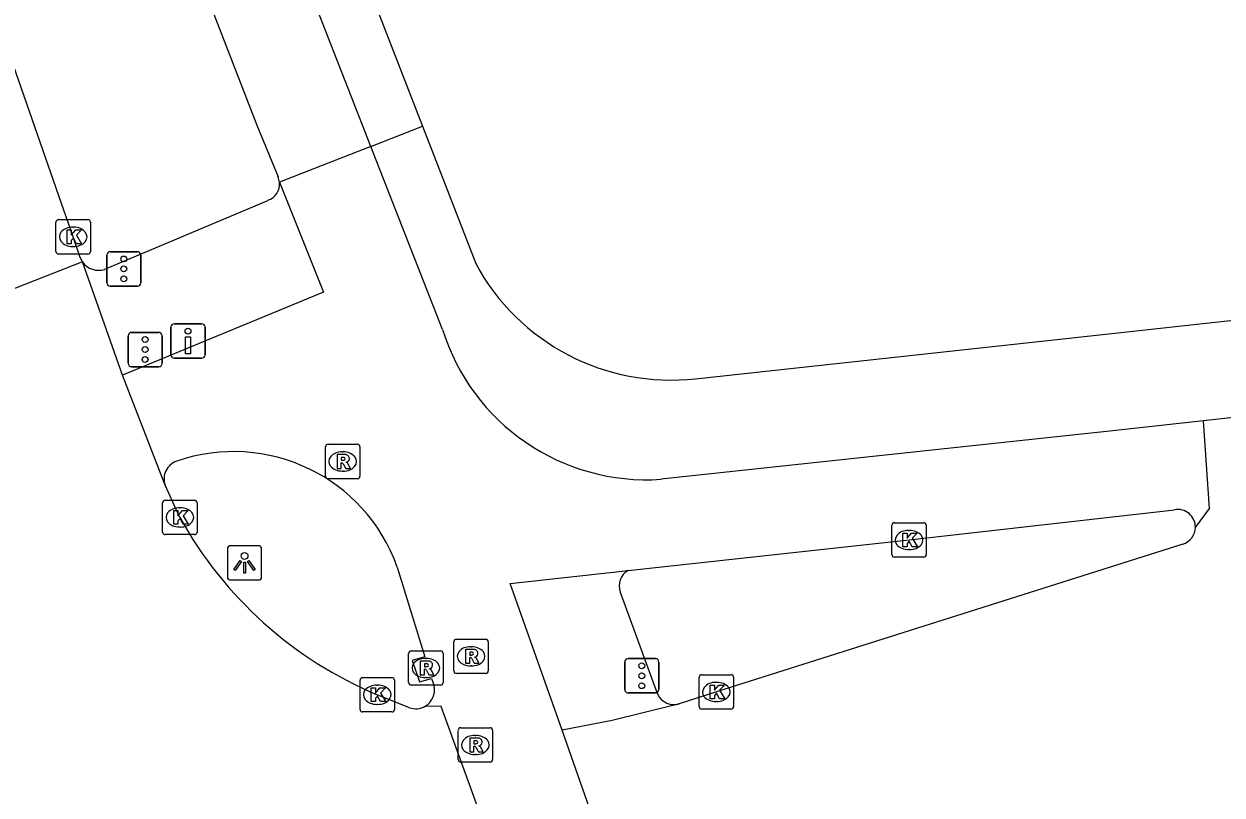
# Model space of a CAD drawing. Extents: x 159689 to 160786, y 387323 to 388339.
# Drawn here: x 159795.86 to 159830.68, y 387781.97 to 387804.4 of the extents above; entities that cross this region are included whole.
import ezdxf

# ---------------------------------------------------------------- set-up
doc = ezdxf.new("R2010")
doc.units = 0
for name, color, linetype in [('IMGEO_Drukknoppaal', 7, 'Continuous'), ('IMGEO_Fietspad_gesloten', 7, 'Continuous'), ('IMGEO_Fietspad_open', 7, 'Continuous'), ('IMGEO_Kolk', 7, 'Continuous'), ('IMGEO_Lichtpunt', 7, 'Continuous'), ('IMGEO_Rijbaan_lokaal_gesloten', 7, 'Continuous'), ('IMGEO_Rijbaan_regionaal_gesloten', 7, 'Continuous'), ('IMGEO_Rioolput', 7, 'Continuous'), ('IMGEO_Verkeersregelinstallatiepaal', 7, 'Continuous'), ('IMGEO_Voetpad_open', 7, 'Continuous')]:
    doc.layers.add(name, color=color, linetype=linetype)

msp = doc.modelspace()

# ---------------------------------------------------------------- linework, layer by layer
at = {"layer": 'IMGEO_Drukknoppaal'}
for p, q in [((159800.137, 387794.776), (159800.137, 387795.576)), ((159800.137, 387795.576), (159800.137, 387794.776)), ((159800.237, 387795.676), (159801.027, 387795.676)), ((159801.027, 387795.676), (159800.237, 387795.676)), ((159801.127, 387795.576), (159801.127, 387794.776)), ((159801.127, 387794.776), (159801.127, 387795.576)), ((159801.027, 387794.676), (159800.237, 387794.676)), ((159800.237, 387794.676), (159801.027, 387794.676))]:
    msp.add_line(p, q, dxfattribs=at)
msp.add_lwpolyline([(159800.707, 387795.301), (159800.707, 387794.801), (159800.557, 387794.801), (159800.557, 387795.301), (159800.707, 387795.301)], dxfattribs=at)
msp.add_circle((159800.632, 387795.466), 0.085, dxfattribs=at)
for centre, start, end in [((159800.237, 387795.576), 90, 180), ((159800.237, 387795.576), 90, 180), ((159801.027, 387795.576), 0, 90), ((159801.027, 387795.576), 360, 90), ((159800.237, 387794.776), 180, 270), ((159800.237, 387794.776), 180, 270), ((159801.027, 387794.776), 270, 0), ((159801.027, 387794.776), 270, 0)]:
    msp.add_arc(centre, 0.1, start, end, dxfattribs=at)
at = {"layer": 'IMGEO_Fietspad_gesloten'}
for points in [[(159805.947, 387800.838), (159803.292, 387799.799)], [(159808.029, 387795.516), (159805.947, 387800.838)], [(159803.292, 387799.799), (159804.571, 387796.6), (159798.725, 387794.181)], [(159830.149, 387792.856), (159827.515, 387792.565), (159814.382, 387791.156)], [(159813.423, 387788.504), (159821.587, 387789.391), (159829.304, 387790.272)], [(159806.714, 387788.605), (159807.519, 387785.992), (159807.149, 387785.888), (159807.359, 387785.268), (159807.71, 387785.365), (159807.784, 387785.148)], [(159811.508, 387783.859), (159809.996, 387788.123), (159813.423, 387788.504)]]:
    msp.add_lwpolyline(points, dxfattribs=at)
for centre, radius, start, end in [((159813.961, 387797.351), 6.209, 197.1878, 273.8893), ((159801.953, 387786.904), 5.056, 19.6595, 109.048), ((159800.483, 387791.168), 0.546, 109.2755, 199.9057), ((159829.394, 387789.765), 0.515, 358.9283, 100.0409), ((159807.245, 387785.032), 0.551, 300.7407, 12.184)]:
    msp.add_arc(centre, radius, start, end, dxfattribs=at)
at = {"layer": 'IMGEO_Fietspad_open'}
for points in [[(159793.605, 387824.869), (159793.755, 387824.446), (159793.907, 387824.023), (159800.714, 387806.414), (159802.631, 387801.455), (159803.248, 387799.949)], [(159805.947, 387800.838), (159802.802, 387808.877), (159798.637, 387819.672)]]:
    msp.add_lwpolyline(points, dxfattribs=at)
msp.add_arc((159802.809, 387799.739), 0.486, 7.1018, 25.5945, dxfattribs=at)
at = {"layer": 'IMGEO_Kolk'}
for p, q in [((159796.795, 387797.781), (159796.795, 387798.633)), ((159796.87, 387798.707), (159797.722, 387798.707)), ((159797.796, 387798.633), (159797.796, 387797.781)), ((159797.283, 387798.487), (159797.308, 387798.487)), ((159797.306, 387797.927), (159797.281, 387797.927)), ((159797.722, 387797.707), (159796.87, 387797.707)), ((159799.97, 387790.548), (159800.822, 387790.548)), ((159799.895, 387789.622), (159799.895, 387790.474)), ((159800.383, 387790.328), (159800.408, 387790.328)), ((159800.896, 387790.474), (159800.896, 387789.622)), ((159821.086, 387788.965), (159821.086, 387789.817)), ((159821.161, 387789.891), (159822.013, 387789.891)), ((159822.087, 387789.817), (159822.087, 387788.965)), ((159800.822, 387789.548), (159799.97, 387789.548)), ((159800.406, 387789.768), (159800.381, 387789.768)), ((159821.574, 387789.671), (159821.599, 387789.671)), ((159821.597, 387789.111), (159821.572, 387789.111)), ((159822.013, 387788.891), (159821.161, 387788.891)), ((159805.633, 387784.463), (159805.633, 387785.315)), ((159805.708, 387785.389), (159806.56, 387785.389)), ((159806.634, 387785.315), (159806.634, 387784.463)), ((159815.486, 387784.545), (159815.486, 387785.397)), ((159815.561, 387785.471), (159816.413, 387785.471)), ((159816.487, 387785.397), (159816.487, 387784.545)), ((159806.121, 387785.169), (159806.146, 387785.169)), ((159815.974, 387785.251), (159815.999, 387785.251)), ((159806.144, 387784.609), (159806.119, 387784.609)), ((159815.997, 387784.691), (159815.972, 387784.691)), ((159806.56, 387784.389), (159805.708, 387784.389)), ((159816.413, 387784.471), (159815.561, 387784.471))]:
    msp.add_line(p, q, dxfattribs=at)
for points in [[(159796.795, 387797.781), (159796.795, 387798.633)], [(159796.87, 387798.707), (159797.722, 387798.707)], [(159797.796, 387798.633), (159797.796, 387797.781)], [(159797.116, 387798.407), (159797.239, 387798.407), (159797.239, 387798.256), (159797.369, 387798.407), (159797.533, 387798.407), (159797.387, 387798.256), (159797.54, 387798.007), (159797.388, 387798.007), (159797.303, 387798.171), (159797.239, 387798.104), (159797.239, 387798.007), (159797.116, 387798.007), (159797.116, 387798.407)], [(159797.722, 387797.707), (159796.87, 387797.707)], [(159799.97, 387790.548), (159800.822, 387790.548)], [(159799.895, 387789.622), (159799.895, 387790.474)], [(159800.216, 387790.248), (159800.339, 387790.248), (159800.339, 387790.097), (159800.469, 387790.248), (159800.633, 387790.248), (159800.487, 387790.097), (159800.64, 387789.848), (159800.488, 387789.848), (159800.403, 387790.012), (159800.339, 387789.945), (159800.339, 387789.848), (159800.216, 387789.848), (159800.216, 387790.248)], [(159800.896, 387790.474), (159800.896, 387789.622)], [(159821.086, 387788.965), (159821.086, 387789.817)], [(159821.161, 387789.891), (159822.013, 387789.891)], [(159822.087, 387789.817), (159822.087, 387788.965)], [(159800.822, 387789.548), (159799.97, 387789.548)], [(159821.407, 387789.591), (159821.53, 387789.591), (159821.53, 387789.44), (159821.66, 387789.591), (159821.824, 387789.591), (159821.678, 387789.44), (159821.831, 387789.191), (159821.679, 387789.191), (159821.594, 387789.355), (159821.53, 387789.288), (159821.53, 387789.191), (159821.407, 387789.191), (159821.407, 387789.591)], [(159822.013, 387788.891), (159821.161, 387788.891)], [(159805.633, 387784.463), (159805.633, 387785.315)], [(159805.708, 387785.389), (159806.56, 387785.389)], [(159806.634, 387785.315), (159806.634, 387784.463)], [(159815.486, 387784.545), (159815.486, 387785.397)], [(159815.561, 387785.471), (159816.413, 387785.471)], [(159816.487, 387785.397), (159816.487, 387784.545)], [(159805.954, 387785.089), (159806.077, 387785.089), (159806.077, 387784.938), (159806.207, 387785.089), (159806.371, 387785.089), (159806.225, 387784.938), (159806.378, 387784.689), (159806.226, 387784.689), (159806.141, 387784.853), (159806.077, 387784.786), (159806.077, 387784.689), (159805.954, 387784.689), (159805.954, 387785.089)], [(159815.807, 387785.171), (159815.93, 387785.171), (159815.93, 387785.02), (159816.06, 387785.171), (159816.224, 387785.171), (159816.078, 387785.02), (159816.231, 387784.771), (159816.079, 387784.771), (159815.994, 387784.935), (159815.93, 387784.868), (159815.93, 387784.771), (159815.807, 387784.771), (159815.807, 387785.171)], [(159806.56, 387784.389), (159805.708, 387784.389)], [(159816.413, 387784.471), (159815.561, 387784.471)]]:
    msp.add_lwpolyline(points, dxfattribs=at)
for centre, start, end in [((159796.872, 387798.631), 91.552, 178.448), ((159796.872, 387798.631), 91.552, 178.448), ((159797.72, 387798.631), 1.552, 88.448), ((159797.72, 387798.631), 1.552, 88.448), ((159796.872, 387797.783), 181.552, 268.448), ((159796.872, 387797.783), 181.552, 268.448), ((159797.72, 387797.783), 271.552, 358.448), ((159797.72, 387797.783), 271.552, 358.448), ((159799.972, 387790.472), 91.552, 178.448), ((159799.972, 387790.472), 91.552, 178.448), ((159800.82, 387790.472), 1.552, 88.448), ((159800.82, 387790.472), 1.552, 88.448), ((159821.163, 387789.815), 91.552, 178.448), ((159821.163, 387789.815), 91.552, 178.448), ((159822.011, 387789.815), 1.552, 88.448), ((159822.011, 387789.815), 1.552, 88.448), ((159799.972, 387789.624), 181.552, 268.448), ((159799.972, 387789.624), 181.552, 268.448), ((159800.82, 387789.624), 271.552, 358.448), ((159800.82, 387789.624), 271.552, 358.448), ((159821.163, 387788.967), 181.552, 268.448), ((159821.163, 387788.967), 181.552, 268.448), ((159822.011, 387788.967), 271.552, 358.448), ((159822.011, 387788.967), 271.552, 358.448), ((159805.71, 387785.313), 91.552, 178.448), ((159805.71, 387785.313), 91.552, 178.448), ((159806.558, 387785.313), 1.552, 88.448), ((159806.558, 387785.313), 1.552, 88.448), ((159815.563, 387785.395), 91.552, 178.448), ((159815.563, 387785.395), 91.552, 178.448), ((159816.411, 387785.395), 1.552, 88.448), ((159816.411, 387785.395), 1.552, 88.448), ((159805.71, 387784.465), 181.552, 268.448), ((159805.71, 387784.465), 181.552, 268.448), ((159806.558, 387784.465), 271.552, 358.448), ((159806.558, 387784.465), 271.552, 358.448), ((159815.563, 387784.547), 181.552, 268.448), ((159815.563, 387784.547), 181.552, 268.448), ((159816.411, 387784.547), 271.552, 358.448), ((159816.411, 387784.547), 271.552, 358.448)]:
    msp.add_arc(centre, 0.0765, start, end, dxfattribs=at)
for centre, major_axis, ratio, start_param, end_param in [((159797.282, 387798.207), (-0.387, 0.002), 0.722429, 4.712389, 7.853982), ((159797.307, 387798.207), (-0.39, 0.002), 0.717154, 1.570796, 4.712389), ((159800.382, 387790.048), (-0.387, 0.002), 0.722429, 4.712389, 7.853982), ((159800.407, 387790.048), (-0.39, 0.002), 0.717154, 1.570796, 4.712389), ((159821.573, 387789.391), (-0.387, 0.002), 0.722429, 4.712389, 7.853982), ((159821.598, 387789.391), (-0.39, 0.002), 0.717154, 1.570796, 4.712389), ((159806.12, 387784.889), (-0.387, 0.002), 0.722429, 4.712389, 7.853982), ((159806.145, 387784.889), (-0.39, 0.002), 0.717154, 1.570796, 4.712389), ((159815.973, 387784.971), (-0.387, 0.002), 0.722429, 4.712389, 7.853982), ((159815.998, 387784.971), (-0.39, 0.002), 0.717154, 1.570796, 4.712389)]:
    msp.add_ellipse(centre, major_axis=major_axis, ratio=ratio, start_param=start_param, end_param=end_param, dxfattribs=at)
at = {"layer": 'IMGEO_Lichtpunt'}
for p, q in [((159801.776, 387789.129), (159801.776, 387788.322)), ((159801.776, 387789.129), (159801.776, 387788.322)), ((159802.678, 387789.224), (159801.87, 387789.224)), ((159802.678, 387789.224), (159801.87, 387789.224)), ((159802.772, 387788.322), (159802.772, 387789.129)), ((159802.772, 387788.322), (159802.772, 387789.129)), ((159801.87, 387788.228), (159802.678, 387788.228)), ((159801.87, 387788.228), (159802.678, 387788.228))]:
    msp.add_line(p, q, dxfattribs=at)
for points in [[(159802.15, 387788.793), (159802.189, 387788.765), (159802.001, 387788.503), (159801.963, 387788.53), (159802.15, 387788.793)], [(159802.362, 387788.765), (159802.4, 387788.792), (159802.587, 387788.53), (159802.548, 387788.502), (159802.362, 387788.765)], [(159802.252, 387788.745), (159802.299, 387788.745), (159802.299, 387788.423), (159802.252, 387788.423), (159802.252, 387788.745)]]:
    msp.add_lwpolyline(points, dxfattribs=at)
msp.add_circle((159802.275, 387788.927), 0.0994, dxfattribs=at)
for centre, start, end in [((159801.87, 387789.129), 90, 180), ((159801.87, 387789.129), 90, 180), ((159802.678, 387789.129), 0, 90), ((159802.678, 387789.129), 0, 90), ((159801.87, 387788.322), 180, 270), ((159801.87, 387788.322), 180, 270), ((159802.678, 387788.322), 270, 0), ((159802.678, 387788.322), 270, 360)]:
    msp.add_arc(centre, 0.0946, start, end, dxfattribs=at)
at = {"layer": 'IMGEO_Rijbaan_lokaal_gesloten'}
for points in [[(159842.198, 387794.189), (159830.149, 387792.856)], [(159829.909, 387789.755), (159830.321, 387790.308), (159830.149, 387792.856)], [(159829.543, 387789.271), (159815.987, 387784.971), (159814.902, 387784.624)], [(159814.902, 387784.624), (159814.76, 387784.588), (159812.958, 387784.139), (159811.508, 387783.859)], [(159813.691, 387777.609), (159811.508, 387783.859)]]:
    msp.add_lwpolyline(points, dxfattribs=at)
msp.add_arc((159829.393, 387789.765), 0.516, 286.8976, 358.9094, dxfattribs=at)
at = {"layer": 'IMGEO_Rijbaan_regionaal_gesloten'}
for points in [[(159797.562, 387797.476), (159797.495, 387797.603), (159797.296, 387798.207), (159796.881, 387799.401), (159791.226, 387815.627), (159791.042, 387816.154), (159788.195, 387824.336), (159787.552, 387826.223), (159786.964, 387828.094), (159784.605, 387836.005), (159784.321, 387836.958), (159781.545, 387846.283), (159778.502, 387856.503), (159773.179, 387874.176), (159769.043, 387887.992), (159764.894, 387901.83), (159763.102, 387907.798)], [(159797.562, 387797.476), (159791.393, 387795.058)], [(159798.725, 387794.181), (159797.562, 387797.476)], [(159799.97, 387790.982), (159798.725, 387794.181)], [(159800.396, 387790.048), (159799.97, 387790.982)], [(159807.069, 387784.513), (159806.134, 387784.889)], [(159810.979, 387776.296), (159807.986, 387784.547), (159807.527, 387784.558)]]:
    msp.add_lwpolyline(points, dxfattribs=at)
for centre, radius, start, end in [((159810.669, 387795.703), 11.726, 208.8328, 247.2502), ((159807.249, 387785.029), 0.547, 250.7376, 300.4854)]:
    msp.add_arc(centre, radius, start, end, dxfattribs=at)
at = {"layer": 'IMGEO_Rioolput'}
for p, q in [((159804.626, 387791.248), (159804.626, 387792.1)), ((159804.701, 387792.174), (159805.553, 387792.174)), ((159805.114, 387791.954), (159805.139, 387791.954)), ((159805.627, 387792.1), (159805.627, 387791.248)), ((159805.137, 387791.394), (159805.112, 387791.394)), ((159805.553, 387791.174), (159804.701, 387791.174)), ((159808.358, 387785.581), (159808.358, 387786.433)), ((159808.433, 387786.507), (159809.285, 387786.507)), ((159809.359, 387786.433), (159809.359, 387785.581)), ((159807.045, 387785.242), (159807.045, 387786.094)), ((159807.12, 387786.168), (159807.972, 387786.168)), ((159808.046, 387786.094), (159808.046, 387785.242)), ((159808.846, 387786.287), (159808.871, 387786.287)), ((159807.533, 387785.948), (159807.558, 387785.948)), ((159808.869, 387785.727), (159808.844, 387785.727)), ((159807.556, 387785.388), (159807.531, 387785.388)), ((159809.285, 387785.507), (159808.433, 387785.507)), ((159807.972, 387785.168), (159807.12, 387785.168)), ((159808.557, 387783.929), (159809.409, 387783.929)), ((159808.482, 387783.003), (159808.482, 387783.855)), ((159808.97, 387783.709), (159808.995, 387783.709)), ((159809.483, 387783.855), (159809.483, 387783.003)), ((159809.409, 387782.929), (159808.557, 387782.929)), ((159808.993, 387783.149), (159808.968, 387783.149))]:
    msp.add_line(p, q, dxfattribs=at)
for points in [[(159804.626, 387791.248), (159804.626, 387792.1)], [(159804.701, 387792.174), (159805.553, 387792.174)], [(159805.627, 387792.1), (159805.627, 387791.248)], [(159805.215, 387791.872), (159804.963, 387791.874), (159804.963, 387791.474)], [(159804.963, 387791.474), (159805.087, 387791.474), (159805.087, 387791.636), (159805.098, 387791.636)], [(159805.141, 387791.793), (159805.087, 387791.793), (159805.087, 387791.712)], [(159805.087, 387791.712), (159805.139, 387791.712)], [(159805.145, 387791.607), (159805.216, 387791.474), (159805.356, 387791.474), (159805.291, 387791.6)], [(159805.553, 387791.174), (159804.701, 387791.174)], [(159808.358, 387785.581), (159808.358, 387786.433)], [(159808.433, 387786.507), (159809.285, 387786.507)], [(159809.359, 387786.433), (159809.359, 387785.581)], [(159807.045, 387785.242), (159807.045, 387786.094)], [(159807.12, 387786.168), (159807.972, 387786.168)], [(159808.046, 387786.094), (159808.046, 387785.242)], [(159808.947, 387786.205), (159808.695, 387786.207), (159808.695, 387785.807)], [(159808.695, 387785.807), (159808.819, 387785.807), (159808.819, 387785.969), (159808.83, 387785.969)], [(159808.873, 387786.126), (159808.819, 387786.126), (159808.819, 387786.045)], [(159808.819, 387786.045), (159808.871, 387786.045)], [(159807.634, 387785.866), (159807.382, 387785.868), (159807.382, 387785.468)], [(159807.382, 387785.468), (159807.506, 387785.468), (159807.506, 387785.63), (159807.517, 387785.63)], [(159807.56, 387785.787), (159807.506, 387785.787), (159807.506, 387785.706)], [(159807.506, 387785.706), (159807.558, 387785.706)], [(159808.877, 387785.94), (159808.948, 387785.807), (159809.088, 387785.807), (159809.023, 387785.933)], [(159807.564, 387785.601), (159807.635, 387785.468), (159807.775, 387785.468), (159807.71, 387785.594)], [(159809.285, 387785.507), (159808.433, 387785.507)], [(159807.972, 387785.168), (159807.12, 387785.168)], [(159808.557, 387783.929), (159809.409, 387783.929)], [(159808.482, 387783.003), (159808.482, 387783.855)], [(159809.071, 387783.627), (159808.819, 387783.629), (159808.819, 387783.229)], [(159808.997, 387783.548), (159808.943, 387783.548), (159808.943, 387783.467)], [(159809.483, 387783.855), (159809.483, 387783.003)], [(159808.819, 387783.229), (159808.943, 387783.229), (159808.943, 387783.391), (159808.954, 387783.391)], [(159808.943, 387783.467), (159808.995, 387783.467)], [(159809.001, 387783.362), (159809.072, 387783.229), (159809.212, 387783.229), (159809.147, 387783.355)], [(159809.409, 387782.929), (159808.557, 387782.929)]]:
    msp.add_lwpolyline(points, dxfattribs=at)
for centre, radius, start, end in [((159804.703, 387792.098), 0.0765, 91.552, 178.448), ((159804.703, 387792.098), 0.0765, 91.552, 178.448), ((159805.551, 387792.098), 0.0765, 1.552, 88.448), ((159805.551, 387792.098), 0.0765, 1.552, 88.448), ((159805.097, 387791.583), 0.0533, 26.0293, 88.6989), ((159805.123, 387791.901), 0.19, 274.7715, 282.9687), ((159805.147, 387791.697), 0.0964, 77.0061, 93.1865), ((159805.161, 387791.754), 0.0378, 276.6634, 79.6772), ((159805.214, 387791.762), 0.109, 350.3612, 89.416), ((159805.212, 387791.762), 0.112, 277.5842, 350.9817), ((159805.196, 387791.547), 0.108, 29.5134, 73.7905), ((159804.703, 387791.25), 0.0765, 181.552, 268.448), ((159804.703, 387791.25), 0.0765, 181.552, 268.448), ((159805.551, 387791.25), 0.0765, 271.552, 358.448), ((159805.551, 387791.25), 0.0765, 271.552, 358.448), ((159808.435, 387786.431), 0.0765, 91.552, 178.448), ((159808.435, 387786.431), 0.0765, 91.552, 178.448), ((159809.283, 387786.431), 0.0765, 1.552, 88.448), ((159809.283, 387786.431), 0.0765, 1.552, 88.448), ((159807.122, 387786.092), 0.0765, 91.552, 178.448), ((159807.122, 387786.092), 0.0765, 91.552, 178.448), ((159807.97, 387786.092), 0.0765, 1.552, 88.448), ((159807.97, 387786.092), 0.0765, 1.552, 88.448), ((159808.829, 387785.916), 0.0533, 26.0293, 88.6989), ((159808.855, 387786.234), 0.19, 274.7715, 282.9687), ((159808.879, 387786.03), 0.0964, 77.0061, 93.1865), ((159808.893, 387786.087), 0.0378, 276.6634, 79.6772), ((159808.946, 387786.095), 0.109, 350.3612, 89.416), ((159808.944, 387786.095), 0.112, 277.5842, 350.9817), ((159808.928, 387785.88), 0.108, 29.5134, 73.7905), ((159807.516, 387785.577), 0.0533, 26.0293, 88.6989), ((159807.542, 387785.895), 0.19, 274.7715, 282.9687), ((159807.566, 387785.691), 0.0964, 77.0061, 93.1865), ((159807.58, 387785.748), 0.0378, 276.6634, 79.6772), ((159807.633, 387785.756), 0.109, 350.3612, 89.416), ((159807.631, 387785.756), 0.112, 277.5842, 350.9817), ((159807.615, 387785.541), 0.108, 29.5134, 73.7905), ((159808.435, 387785.583), 0.0765, 181.552, 268.448), ((159808.435, 387785.583), 0.0765, 181.552, 268.448), ((159809.283, 387785.583), 0.0765, 271.552, 358.448), ((159809.283, 387785.583), 0.0765, 271.552, 358.448), ((159807.122, 387785.244), 0.0765, 181.552, 268.448), ((159807.122, 387785.244), 0.0765, 181.552, 268.448), ((159807.97, 387785.244), 0.0765, 271.552, 358.448), ((159807.97, 387785.244), 0.0765, 271.552, 358.448), ((159808.559, 387783.853), 0.0765, 91.552, 178.448), ((159808.559, 387783.853), 0.0765, 91.552, 178.448), ((159809.407, 387783.853), 0.0765, 1.552, 88.448), ((159809.407, 387783.853), 0.0765, 1.552, 88.448), ((159809.003, 387783.452), 0.0964, 77.0061, 93.1865), ((159809.017, 387783.509), 0.0378, 276.6634, 79.6772), ((159809.07, 387783.517), 0.109, 350.3612, 89.416), ((159808.953, 387783.338), 0.0533, 26.0293, 88.6989), ((159808.979, 387783.656), 0.19, 274.7715, 282.9687), ((159809.068, 387783.517), 0.112, 277.5842, 350.9817), ((159809.052, 387783.302), 0.108, 29.5134, 73.7905), ((159808.559, 387783.005), 0.0765, 181.552, 268.448), ((159808.559, 387783.005), 0.0765, 181.552, 268.448), ((159809.407, 387783.005), 0.0765, 271.552, 358.448), ((159809.407, 387783.005), 0.0765, 271.552, 358.448)]:
    msp.add_arc(centre, radius, start, end, dxfattribs=at)
for centre, major_axis, ratio, start_param, end_param in [((159805.113, 387791.674), (-0.387, 0.002), 0.722429, 4.712389, 7.853982), ((159805.138, 387791.674), (-0.39, 0.002), 0.717154, 1.570796, 4.712389), ((159808.845, 387786.007), (-0.387, 0.002), 0.722429, 4.712389, 7.853982), ((159808.87, 387786.007), (-0.39, 0.002), 0.717154, 1.570796, 4.712389), ((159807.532, 387785.668), (-0.387, 0.002), 0.722429, 4.712389, 7.853982), ((159807.557, 387785.668), (-0.39, 0.002), 0.717154, 1.570796, 4.712389), ((159808.969, 387783.429), (-0.387, 0.002), 0.722429, 4.712389, 7.853982), ((159808.994, 387783.429), (-0.39, 0.002), 0.717154, 1.570796, 4.712389)]:
    msp.add_ellipse(centre, major_axis=major_axis, ratio=ratio, start_param=start_param, end_param=end_param, dxfattribs=at)
at = {"layer": 'IMGEO_Verkeersregelinstallatiepaal'}
for p, q in [((159798.271, 387796.874), (159798.271, 387797.674)), ((159798.271, 387797.674), (159798.271, 387796.874)), ((159798.371, 387797.774), (159799.161, 387797.774)), ((159799.161, 387797.774), (159798.371, 387797.774)), ((159799.261, 387797.674), (159799.261, 387796.874)), ((159799.261, 387796.874), (159799.261, 387797.674)), ((159799.161, 387796.774), (159798.371, 387796.774)), ((159798.371, 387796.774), (159799.161, 387796.774)), ((159798.99, 387795.429), (159799.78, 387795.429)), ((159799.78, 387795.429), (159798.99, 387795.429)), ((159798.89, 387794.529), (159798.89, 387795.329)), ((159798.89, 387795.329), (159798.89, 387794.529)), ((159799.88, 387795.329), (159799.88, 387794.529)), ((159799.88, 387794.529), (159799.88, 387795.329)), ((159799.78, 387794.429), (159798.99, 387794.429)), ((159798.99, 387794.429), (159799.78, 387794.429)), ((159813.324, 387785.042), (159813.324, 387785.842)), ((159813.324, 387785.842), (159813.324, 387785.042)), ((159813.424, 387785.942), (159814.214, 387785.942)), ((159814.214, 387785.942), (159813.424, 387785.942)), ((159814.314, 387785.842), (159814.314, 387785.042)), ((159814.314, 387785.042), (159814.314, 387785.842)), ((159814.214, 387784.942), (159813.424, 387784.942)), ((159813.424, 387784.942), (159814.214, 387784.942))]:
    msp.add_line(p, q, dxfattribs=at)
for centre in [(159798.766, 387797.564), (159798.766, 387797.274), (159798.766, 387796.984), (159799.385, 387795.219), (159799.385, 387794.929), (159799.385, 387794.639), (159813.819, 387785.732), (159813.819, 387785.442), (159813.819, 387785.152)]:
    msp.add_circle(centre, 0.085, dxfattribs=at)
for centre, start, end in [((159798.371, 387797.674), 90, 180), ((159798.371, 387797.674), 90, 180), ((159799.161, 387797.674), 0, 90), ((159799.161, 387797.674), 360, 90), ((159798.371, 387796.874), 180, 270), ((159798.371, 387796.874), 180, 270), ((159799.161, 387796.874), 270, 0), ((159799.161, 387796.874), 270, 0), ((159798.99, 387795.329), 90, 180), ((159798.99, 387795.329), 90, 180), ((159799.78, 387795.329), 0, 90), ((159799.78, 387795.329), 360, 90), ((159798.99, 387794.529), 180, 270), ((159798.99, 387794.529), 180, 270), ((159799.78, 387794.529), 270, 0), ((159799.78, 387794.529), 270, 0), ((159813.424, 387785.842), 90, 180), ((159813.424, 387785.842), 90, 180), ((159814.214, 387785.842), 0, 90), ((159814.214, 387785.842), 360, 90), ((159813.424, 387785.042), 180, 270), ((159813.424, 387785.042), 180, 270), ((159814.214, 387785.042), 270, 0), ((159814.214, 387785.042), 270, 0)]:
    msp.add_arc(centre, 0.1, start, end, dxfattribs=at)
at = {"layer": 'IMGEO_Voetpad_open'}
for points in [[(159802.446, 387814.304), (159807.443, 387801.424)], [(159805.947, 387800.838), (159807.443, 387801.424)], [(159807.443, 387801.424), (159808.993, 387797.428)], [(159798.213, 387797.262), (159802.95, 387799.268)], [(159815.382, 387794.08), (159825.793, 387795.216), (159835.176, 387796.241), (159842.189, 387797.049)], [(159813.191, 387787.875), (159814.245, 387784.983)], [(159814.829, 387784.607), (159814.902, 387784.624)]]:
    msp.add_lwpolyline(points, dxfattribs=at)
for centre, radius, start, end in [((159802.802, 387799.739), 0.493, 287.4156, 7.0158), ((159798.033, 387797.811), 0.578, 215.4387, 288.1674), ((159814.672, 387800.494), 6.454, 208.3685, 276.3201), ((159813.685, 387788.05), 0.524, 119.9944, 199.5137), ((159814.763, 387785.146), 0.543, 197.4756, 276.9746)]:
    msp.add_arc(centre, radius, start, end, dxfattribs=at)

doc.saveas('drawing.dxf')
